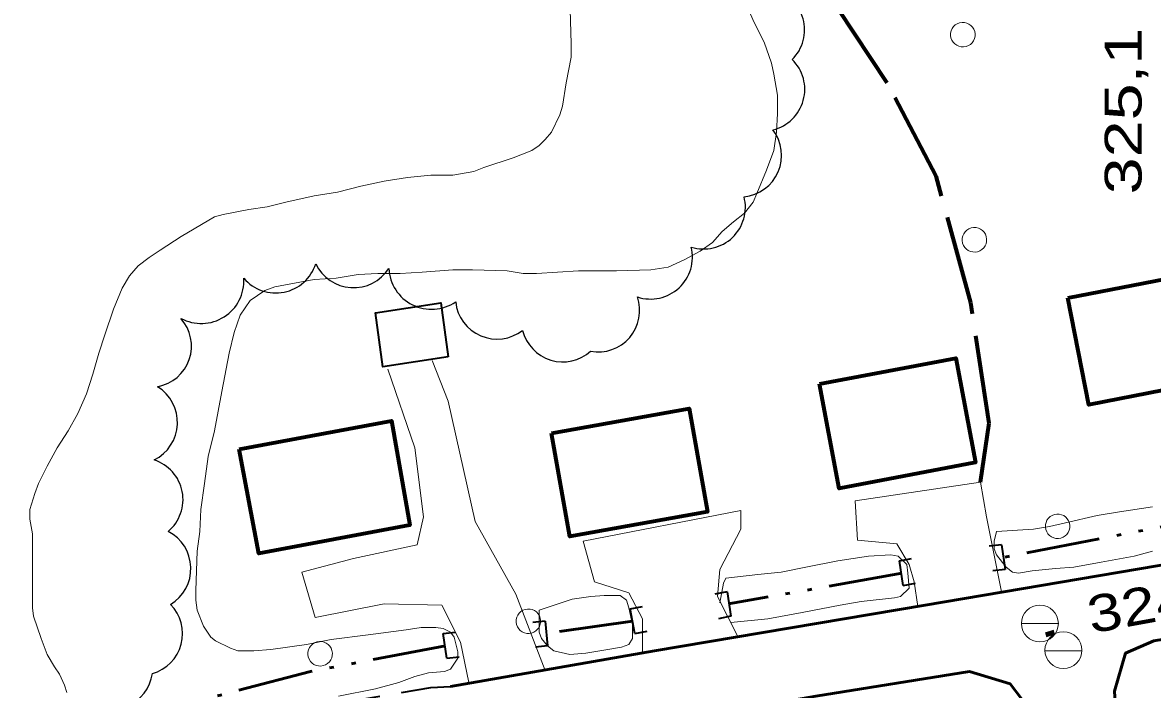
# Model space of a CAD drawing. Extents: x 240591 to 242335, y 5323482 to 5326937.
# Drawn here: x 240920.6 to 241012.5, y 5325018.2 to 5325072.5 of the extents above; entities that cross this region are included whole.
import ezdxf
from ezdxf.enums import TextEntityAlignment as Align

# ---------------------------------------------------------------- set-up
doc = ezdxf.new("R2010")
doc.units = 0
doc.header["$LTSCALE"] = 1.2
for name, pattern in [('DASH_DOUBLE_DOT', [9.2, 5, -1.2, 0.3, -1.2, 0.3, -1.2]), ('LONG_DASHED', [7.5, 6, -1.5]), ('MEDIUM_DASHED', [4.5, 3, -1.5])]:
    doc.linetypes.add(name, pattern=pattern)
for name, color, linetype, lineweight in [('19', 7, 'Continuous', 13), ('2', 7, 'Continuous', 13), ('21', 7, 'Continuous', 53), ('22', 7, 'LONG_DASHED', 70), ('26', 7, 'Continuous', 35), ('3', 7, 'Continuous', 140), ('31', 7, 'Continuous', 70), ('36', 7, 'Continuous', 13), ('4', 7, 'DASH_DOUBLE_DOT', 53), ('44', 7, 'Continuous', 25)]:
    doc.layers.add(name, color=color, linetype=linetype, lineweight=lineweight)

msp = doc.modelspace()

# ---------------------------------------------------------------- linework, layer by layer
at = {"layer": '19'}
for points in [[(240950.3, 5325044.3), (240952.5, 5325037.9), (240953.2, 5325032.3), (240952.7, 5325030), (240947.5, 5325028.9), (240943.3, 5325027.8), (240944.4, 5325024.1), (240950, 5325025.2), (240954.7, 5325025.1), (240956.2, 5325022.1), (240956.9, 5325018.8)], [(240963.1, 5325019.8), (240960.7, 5325026), (240957.4, 5325031.9), (240955.2, 5325041.7), (240953.9, 5325045)], [(241000.2, 5325026.2), (240999, 5325032.3), (240998.5, 5325035.1), (240988.3, 5325033.6), (240988.5, 5325030.4), (240991.7, 5325030.1), (240992.7, 5325028.4), (240993.1, 5325027), (240993.4, 5325025)], [(240978.8, 5325022.5), (240977.1, 5325025.8), (240977.3, 5325028), (240979, 5325031.3), (240979, 5325032.8), (240966.2, 5325030.3), (240967.1, 5325027), (240969.9, 5325026.1), (240971, 5325024), (240971, 5325021.2)]]:
    msp.add_lwpolyline(points, dxfattribs=at)
at = {"layer": '2', "linetype": 'LONG_DASHED'}
for points in [[(240933.5, 5325055.1), (240936.2, 5325056.7), (240936.9, 5325056.9), (240939, 5325057.3), (240940.5, 5325057.5), (240942, 5325057.9), (240944.3, 5325058.4), (240946.2, 5325058.7), (240948.1, 5325059.2), (240950, 5325059.6), (240951.9, 5325059.9), (240953.8, 5325060.1), (240955.6, 5325060.1), (240957.3, 5325060.4), (240958.1, 5325060.7), (240960.5, 5325061.5), (240962, 5325062.1), (240962.6, 5325062.5), (240963.1, 5325063), (240963.6, 5325063.6), (240964.3, 5325065), (240964.5, 5325065.7), (240964.8, 5325067.6), (240965.2, 5325069.7), (240965.2, 5325070.8), (240965.1, 5325074.5)], [(240921.4, 5325030.9), (240921.2, 5325032.1), (240921.2, 5325032.9), (240921.6, 5325034.2), (240921.9, 5325035), (240922.6, 5325036.4), (240923.4, 5325037.9), (240924.3, 5325039.3), (240925.1, 5325040.7), (240925.8, 5325042.3), (240926.3, 5325043.9), (240926.8, 5325045.6), (240927.3, 5325047.1), (240928, 5325049.2), (240928.7, 5325050.9), (240929.3, 5325051.9), (240930, 5325052.7), (240930.9, 5325053.4), (240931.8, 5325054), (240933.5, 5325055.1)]]:
    msp.add_lwpolyline(points, dxfattribs=at)
at = {"layer": '2'}
for points in [[(240936.8, 5325042.5), (240937.4, 5325045.6), (240937.8, 5325047.3), (240938.3, 5325048.7), (240938.7, 5325049.3), (240939.1, 5325049.9), (240939.7, 5325050.3), (240940.3, 5325050.7), (240941.1, 5325051), (240942.7, 5325051.3), (240944.3, 5325051.6), (240946.1, 5325051.7), (240947.9, 5325052), (240949.5, 5325052.1), (240951.3, 5325052.1), (240953.1, 5325052.2), (240955.6, 5325052.4), (240957.2, 5325052.4), (240960, 5325052.3), (240961.3, 5325052.1), (240962.4, 5325052.1), (240964.1, 5325052.2), (240965.8, 5325052.3), (240967.1, 5325052.3), (240968.9, 5325052.3), (240971.7, 5325052.4), (240973.1, 5325052.6), (240974.4, 5325053.2), (240975.7, 5325053.9), (240976.7, 5325054.6), (240977.5, 5325055.5), (240978.4, 5325056.3), (240979.3, 5325057), (240980, 5325057.9), (240980.3, 5325058.6), (240981.1, 5325060.5), (240981.7, 5325062.1), (240981.9, 5325063.6), (240982, 5325065.1), (240982, 5325066.6), (240981.7, 5325068.3), (240981.5, 5325069.2), (240980.9, 5325070.9), (240980.1, 5325072.5), (240979.4, 5325074.1)], [(240946.3, 5325017.7), (240949.3, 5325018.3), (240951.2, 5325018.8), (240952.5, 5325019.3), (240953.6, 5325019.6), (240954.9, 5325019.7), (240955.4, 5325019.9), (240956, 5325020.8), (240956, 5325021.3), (240955.7, 5325022.5), (240955.4, 5325022.9), (240954.8, 5325023.2), (240954.2, 5325023.3), (240953, 5325023.3), (240951.8, 5325023.1), (240948.7, 5325022.7), (240945.7, 5325022.3), (240943.7, 5325021.9), (240940.8, 5325021.5), (240939.4, 5325021.4), (240938.1, 5325021.4), (240937.5, 5325021.6), (240936.3, 5325022.2), (240935.9, 5325022.5), (240935.3, 5325023.4), (240934.8, 5325024.7), (240934.7, 5325025.5), (240934.7, 5325026.3), (240934.8, 5325029.5), (240935, 5325031.1), (240935.1, 5325032.9), (240935.4, 5325035), (240935.7, 5325037.2), (240936.2, 5325039.3), (240936.8, 5325042.5)], [(241012.5, 5325029.5), (241011, 5325029.1), (241008.3, 5325028.6), (241006.1, 5325028.2), (241004.6, 5325028.1), (241002.7, 5325027.9), (241001.6, 5325027.7), (241001.1, 5325027.8), (241000.6, 5325028.2), (240999.8, 5325029.2), (240999.6, 5325029.7), (240999.6, 5325030.3), (240999.8, 5325031.1), (241002.8, 5325031.3), (241004.1, 5325031.5), (241005.4, 5325031.8), (241008, 5325032.4), (241009.8, 5325032.7), (241012.5, 5325033.1)], [(240924.2, 5325018), (240924, 5325018.6), (240923.6, 5325019.5), (240923.2, 5325020.1), (240922.6, 5325021.1), (240922.1, 5325022.4), (240921.5, 5325024.2), (240921.4, 5325024.9), (240921.4, 5325025.7), (240921.4, 5325028.9), (240921.4, 5325030.9)], [(240977.8, 5325027.3), (240980.4, 5325027.6), (240982.3, 5325027.8), (240984.3, 5325028.2), (240986.9, 5325028.7), (240989.4, 5325029.1), (240991.2, 5325029.2), (240991.8, 5325029.1), (240992.5, 5325028.4), (240992.6, 5325027.7), (240992.7, 5325026.5), (240992, 5325025.8), (240991.5, 5325025.7), (240988.8, 5325025.4), (240987.1, 5325025.1), (240984, 5325024.5), (240981.2, 5325024), (240978.2, 5325023.7)], [(240977.3, 5325025.3), (240977.6, 5325026.9), (240977.8, 5325027.3)]]:
    msp.add_lwpolyline(points, dxfattribs=at)
msp.add_lwpolyline([(240962.6, 5325024.7), (240965.3, 5325025.6), (240966.8, 5325025.8), (240967.9, 5325025.9), (240969.2, 5325025.9), (240969.7, 5325025.5), (240969.9, 5325024.9), (240970.2, 5325023.5), (240970.2, 5325022.4), (240969.9, 5325021.9), (240969.3, 5325021.7), (240968.2, 5325021.5), (240966.4, 5325021.2), (240965.1, 5325021.1), (240963.8, 5325021.4), (240963.3, 5325021.8), (240962.8, 5325022.4), (240962.6, 5325022.9), (240962.6, 5325023.5)], close=True, dxfattribs=at)
at = {"layer": '21'}
for points in [[(240955.4, 5325018.5), (240972, 5325021.4), (240994, 5325025.1), (241022.3, 5325029.9), (241058.6, 5325036.2), (241089.5, 5325041.8), (241114.9, 5325046.3), (241127.6, 5325049), (241130.8, 5325052.2), (241132, 5325054.8), (241139.1, 5325056.5), (241138.4, 5325086.9), (241133.9, 5325101.5), (241129.3, 5325111.3), (241122.2, 5325121.5), (241107.6, 5325140), (241089.9, 5325162.6)], [(241098.8, 5324966.6), (241075.9, 5324962.7), (241046.4, 5324957.5), (241026.5, 5324954.3), (241022.7, 5324955.1), (241020.5, 5324957.5), (241019.4, 5324960.6), (241013.8, 5324989.3), (241011.1, 5325001.4), (241009.8, 5325011), (241009.4, 5325018.1), (241010.3, 5325021.2), (241012.6, 5325022.2), (241036.1, 5325026), (241060.9, 5325030.7), (241094, 5325036.4)], [(241010.8, 5324952.1), (241013.6, 5324953.4), (241014.4, 5324956.3), (241013.9, 5324959.1), (241009.9, 5324978.8), (241005.9, 5325000.8), (241002.8, 5325016.2), (241000.9, 5325018.7), (240997.6, 5325019.7), (240985.1, 5325017.7), (240968.5, 5325014.8), (240956.8, 5325012.3)]]:
    msp.add_lwpolyline(points, dxfattribs=at)
at = {"layer": '21', "linetype": 'MEDIUM_DASHED', "lineweight": 35}
msp.add_lwpolyline([(240956.8, 5325012.3), (240951.2, 5325006.9), (240946.1, 5325002.8), (240941, 5325001.1), (240938, 5325002), (240934.5, 5325006.8), (240932.7, 5325011.2), (240938, 5325014.1), (240946.1, 5325017.1), (240953.8, 5325018.4), (240955.4, 5325018.5)], dxfattribs=at)
at = {"layer": '22'}
msp.add_lwpolyline([(240998.5, 5325035.1), (240999.2, 5325039.9), (240997.7, 5325049.7), (240994.9, 5325060), (240990.9, 5325067.6), (240984.1, 5325077.9), (240977.9, 5325087), (240975, 5325095.7), (240972.9, 5325107.8), (240972.8, 5325113.9), (240974.7, 5325121), (240979.9, 5325135.4), (240984.3, 5325144.7), (240988.1, 5325153.1), (240991.3, 5325157.8), (241001, 5325165.9), (241007.3, 5325171.4), (241014.9, 5325178.1), (241019.6, 5325183.6), (241023.1, 5325188.2), (241025.6, 5325191.3)], dxfattribs=at)
at = {"layer": '26'}
for p, q in [((241000.2, 5325030), (240999.2, 5325029.9)), ((241000.2, 5325030), (241000.5, 5325028)), ((240991.9, 5325028.7), (240992.9, 5325028.9)), ((240992.2, 5325026.7), (240991.9, 5325028.7)), ((241000.5, 5325028), (240999.5, 5325027.9)), ((240992.2, 5325026.7), (240993.2, 5325026.9)), ((240977.9, 5325026.2), (240976.9, 5325026)), ((240977.9, 5325026.2), (240978.2, 5325024.2)), ((240970, 5325024.8), (240971, 5325025)), ((240970.4, 5325022.8), (240970, 5325024.8)), ((240978.2, 5325024.2), (240977.2, 5325024)), ((240963.1, 5325023.8), (240962.1, 5325023.7)), ((240963.1, 5325023.8), (240963.3, 5325021.8)), ((240970.4, 5325022.8), (240971.4, 5325023)), ((240954.8, 5325022.8), (240955.8, 5325022.9)), ((240955.1, 5325020.8), (240954.8, 5325022.8)), ((240963.3, 5325021.8), (240962.3, 5325021.7)), ((240955.1, 5325020.8), (240956.1, 5325020.9))]:
    msp.add_line(p, q, dxfattribs=at)
at = {"layer": '3'}
msp.add_line((241003.8, 5325022.7), (241004.5, 5325022.9), dxfattribs=at)
at = {"layer": '31'}
for points in [[(241005.6, 5325050.1), (241017.9, 5325052.5), (241019.5, 5325043.8), (241007.3, 5325041.4)], [(240985.4, 5325043.1), (240996.5, 5325045.2), (240998.1, 5325036.7), (240987, 5325034.6)], [(240963.6, 5325039.1), (240974.8, 5325041.1), (240976.3, 5325032.7), (240965.1, 5325030.7)], [(240938.2, 5325037.8), (240950.6, 5325040.1), (240952.1, 5325031.6), (240939.8, 5325029.3)]]:
    msp.add_lwpolyline(points, close=True, dxfattribs=at)
at = {"layer": '31', "lineweight": 35}
msp.add_lwpolyline([(240955.2, 5325045.3), (240949.9, 5325044.5), (240949.3, 5325048.9), (240954.6, 5325049.7)], close=True, dxfattribs=at)
at = {"layer": '36'}
for p, q in [((241001.8, 5325023.6), (241004.8, 5325023.6)), ((241003.7, 5325021.4), (241006.7, 5325021.4))]:
    msp.add_line(p, q, dxfattribs=at)
for centre in [(241003.329, 5325023.612), (241005.239, 5325021.442)]:
    msp.add_circle(centre, 1.5, dxfattribs=at)
for centre, major_axis in [((240997.063, 5325071.52), (0.261, -0.965)), ((240998.003, 5325054.83), (0.261, -0.965)), ((241004.773, 5325031.52), (0.261, -0.965)), ((240961.73, 5325023.793), (-0.261, 0.965)), ((240944.793, 5325021.15), (0.261, -0.965))]:
    msp.add_ellipse(centre, major_axis=major_axis, ratio=0.99964, dxfattribs=at)
at = {"layer": '4'}
for p, q in [((241019, 5325032.6), (241000.4, 5325029)), ((240992.1, 5325027.7), (240978, 5325025.2)), ((240970.2, 5325023.8), (240963.2, 5325022.8))]:
    msp.add_line(p, q, dxfattribs=at)
msp.add_lwpolyline([(240955, 5325021.8), (240944, 5325019.7), (240932.5, 5325016.7), (240920.6, 5325012.9)], dxfattribs=at)
at = {"layer": '44'}
for centre, major_axis, ratio, start_param, end_param in [((240980.809, 5325071.908), (-2.438, 2.349), 0.999994, 3.117409, 5.243523), ((240980.819, 5325067.075), (3.272, -0.893), 0.999994, 5.217322, 7.346298), ((240978.927, 5325061.709), (3.125, -1.334), 0.99954, 5.216698, 7.342241), ((240975.993, 5325057.472), (2.336, -2.453), 0.999977, 5.218297, 7.348924), ((240971.659, 5325053.43), (2.318, -2.512), 0.999978, 5.222909, 7.34827), ((240941.186, 5325053.922), (0.672, -3.352), 0.999192, 5.222016, 7.346521), ((240947.517, 5325054.354), (-0.313, -3.406), 0.996626, 5.249329, 7.37253), ((240953.866, 5325052.673), (-1.549, -3.137), 0.997152, 5.219408, 7.336966), ((240935.115, 5325051.507), (1.895, -2.931), 0.99635, 5.21539, 7.33694), ((240959.186, 5325050.134), (-1.324, -3.115), 0.999977, 5.218976, 7.344905), ((240967.428, 5325049.065), (2.639, 2.086), 0.996385, 3.85538, 5.950987), ((240930.968, 5325046.191), (3.142, -1.217), 0.99802, 5.260743, 7.385819), ((240964.529, 5325048.266), (0.587, -3.318), 0.999314, 4.778936, 6.846281), ((240929.776, 5325039.975), (3.414, -0.156), 0.998738, 5.220085, 7.346848), ((240930.232, 5325033.689), (3.364, 0.585), 0.995411, 5.244427, 7.364428), ((240930.88, 5325028.077), (3.4, 0.117), 0.999949, 5.218349, 7.343232), ((240930.248, 5325022.792), (-0.98, 3.224), 0.996146, 3.119019, 5.198041), ((240927.831, 5325020.001), (1.195, 3.152), 0.996271, 2.848699, 4.938452)]:
    msp.add_ellipse(centre, major_axis=major_axis, ratio=ratio, start_param=start_param, end_param=end_param, dxfattribs=at)

# ---------------------------------------------------------------- texts
at = {"layer": '3', "width": 1.35}
msp.add_text('325,1', height=3, rotation=90, dxfattribs=at).set_placement((241011.6, 5325065.3), align=Align.CENTER)
at = {"layer": '3', "width": 1.25}
msp.add_text('324,7', height=3, rotation=10.251, dxfattribs=at).set_placement((241007.5, 5325022.8))

doc.saveas('drawing.dxf')
